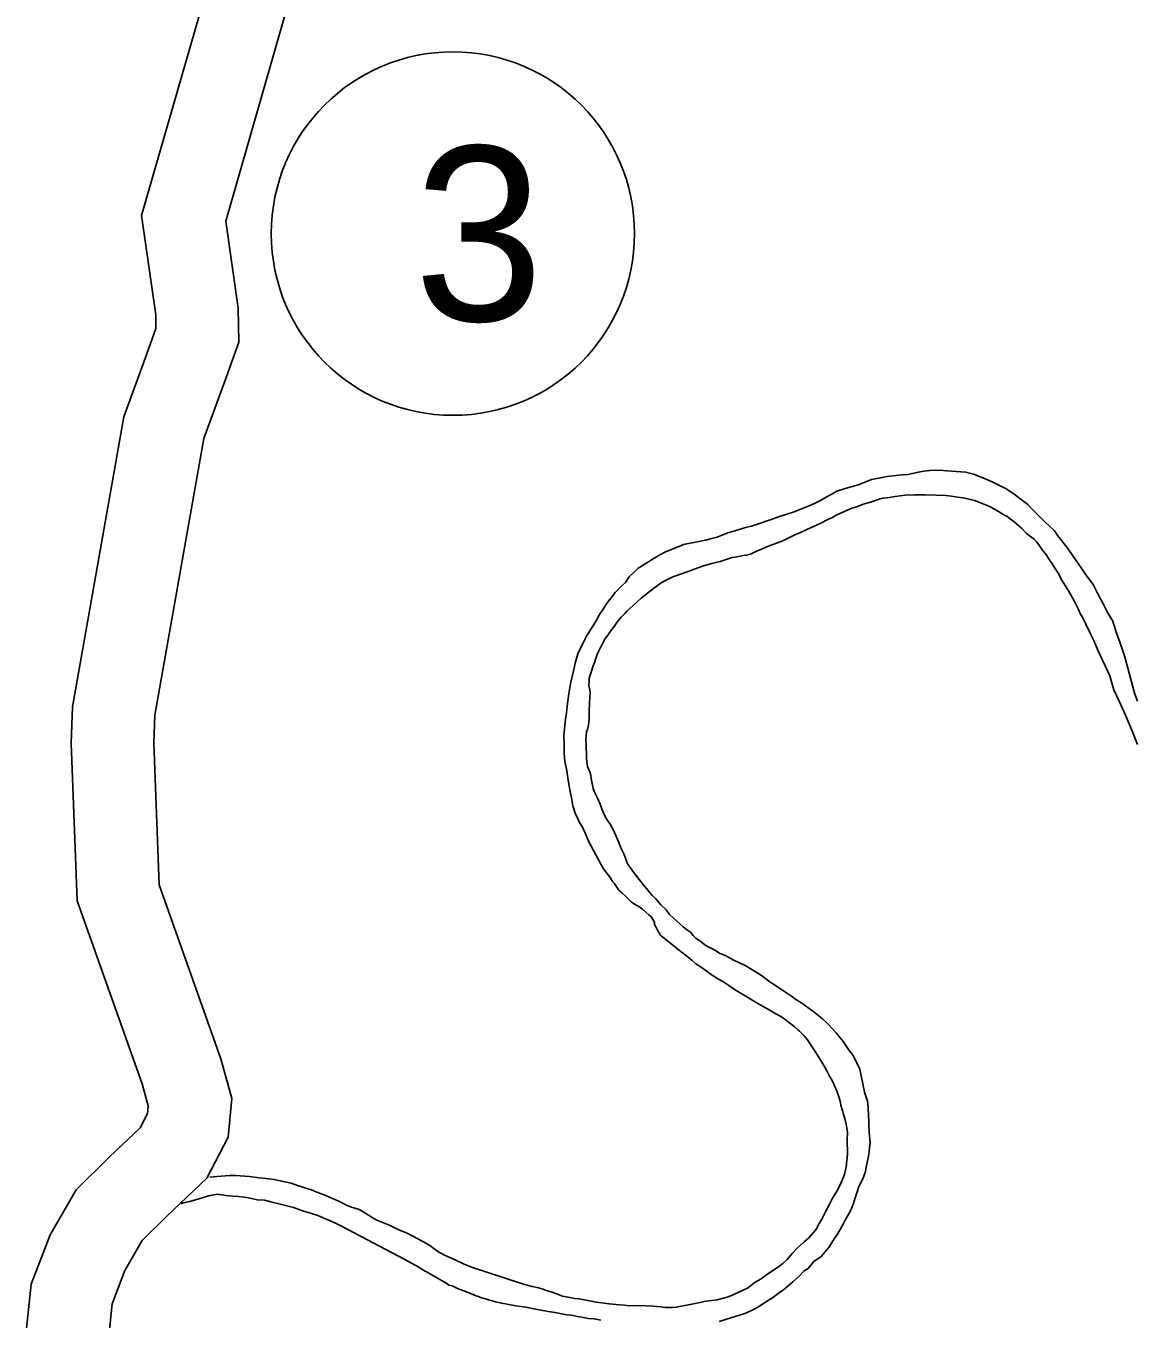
# Model space of a CAD drawing. Extents: x -939622 to -934222, y 1383701 to 1385301.
# Drawn here: x -935710.89 to -935698.78, y 1384477.66 to 1384491.75 of the extents above; entities that cross this region are included whole.
import ezdxf

# ---------------------------------------------------------------- set-up
doc = ezdxf.new("R2010")
doc.units = 0
for name, color, linetype in [('Level 10', 7, 'Continuous'), ('Level 27', 7, 'Continuous'), ('Level 9', 7, 'Continuous')]:
    doc.layers.add(name, color=color, linetype=linetype)

msp = doc.modelspace()

# ---------------------------------------------------------------- linework, layer by layer
at = {"layer": 'Level 10'}
for points in [[(-935710.889, 1384477.487), (-935710.831, 1384478.039), (-935710.623, 1384478.578), (-935710.341, 1384479.068), (-935709.978, 1384479.429), (-935709.643, 1384479.745), (-935709.563, 1384479.9), (-935709.555, 1384479.985), (-935709.621, 1384480.223), (-935710.329, 1384482.218), (-935710.393, 1384483.934), (-935710.382, 1384484.332), (-935709.819, 1384487.491), (-935709.57, 1384488.176), (-935709.47, 1384488.453), (-935709.473, 1384488.601), (-935709.628, 1384489.685), (-935708.898, 1384492.217)], [(-935709.982, 1384477.508), (-935709.948, 1384477.826), (-935709.809, 1384478.189), (-935709.621, 1384478.515), (-935709.352, 1384478.783), (-935708.914, 1384479.196), (-935708.684, 1384479.641), (-935708.643, 1384480.064), (-935708.762, 1384480.494), (-935709.435, 1384482.39), (-935709.492, 1384483.939), (-935709.484, 1384484.24), (-935708.947, 1384487.256), (-935708.724, 1384487.869), (-935708.566, 1384488.304), (-935708.574, 1384488.674), (-935708.709, 1384489.621), (-935708.042, 1384491.938)]]:
    msp.add_lwpolyline(points, dxfattribs=at)
at = {"layer": 'Level 27'}
msp.add_circle((-935706.233, 1384489.487), 1.98, dxfattribs=at)
at = {"layer": 'Level 9'}
for points in [[(-935698.769, 1384484.391), (-935698.798, 1384484.468), (-935698.911, 1384484.886), (-935698.934, 1384484.951), (-935698.964, 1384485.037), (-935699, 1384485.132), (-935699.021, 1384485.207), (-935699.044, 1384485.27), (-935699.085, 1384485.34), (-935699.114, 1384485.394), (-935699.149, 1384485.462), (-935699.194, 1384485.548), (-935699.223, 1384485.607), (-935699.255, 1384485.663), (-935699.321, 1384485.754), (-935699.371, 1384485.825), (-935699.425, 1384485.904), (-935699.541, 1384486.072), (-935699.638, 1384486.195), (-935699.676, 1384486.248), (-935699.784, 1384486.35), (-935699.849, 1384486.414), (-935699.908, 1384486.472), (-935699.967, 1384486.537), (-935700.038, 1384486.591), (-935700.115, 1384486.649), (-935700.194, 1384486.704), (-935700.353, 1384486.783), (-935700.438, 1384486.819), (-935700.559, 1384486.866), (-935700.644, 1384486.888), (-935700.848, 1384486.902), (-935700.926, 1384486.909), (-935701.034, 1384486.905), (-935701.1, 1384486.9), (-935701.159, 1384486.889), (-935701.275, 1384486.864), (-935701.332, 1384486.859), (-935701.404, 1384486.851), (-935701.499, 1384486.839), (-935701.553, 1384486.828), (-935701.669, 1384486.809), (-935701.805, 1384486.754), (-935701.853, 1384486.737), (-935701.956, 1384486.71), (-935702.048, 1384486.679), (-935702.09, 1384486.657), (-935702.157, 1384486.619), (-935702.24, 1384486.571), (-935702.299, 1384486.542), (-935702.384, 1384486.506), (-935702.523, 1384486.453), (-935702.683, 1384486.4), (-935702.743, 1384486.38), (-935702.784, 1384486.364), (-935702.891, 1384486.33), (-935702.977, 1384486.3), (-935703.042, 1384486.283), (-935703.161, 1384486.249), (-935703.235, 1384486.225), (-935703.353, 1384486.18), (-935703.41, 1384486.166), (-935703.478, 1384486.145), (-935703.552, 1384486.131), (-935703.719, 1384486.098), (-935703.728, 1384486.095), (-935703.787, 1384486.072), (-935703.923, 1384486.016), (-935703.979, 1384485.988), (-935704.067, 1384485.931), (-935704.111, 1384485.905), (-935704.214, 1384485.841), (-935704.255, 1384485.801), (-935704.313, 1384485.748), (-935704.353, 1384485.686), (-935704.385, 1384485.655), (-935704.463, 1384485.578), (-935704.509, 1384485.519), (-935704.552, 1384485.463), (-935704.595, 1384485.396), (-935704.635, 1384485.337), (-935704.669, 1384485.276), (-935704.708, 1384485.211), (-935704.777, 1384485.101), (-935704.81, 1384485.037), (-935704.872, 1384484.908), (-935704.902, 1384484.805)], [(-935698.771, 1384483.921), (-935698.83, 1384484.076), (-935698.899, 1384484.239), (-935698.97, 1384484.393), (-935699.028, 1384484.515), (-935699.072, 1384484.67), (-935699.204, 1384484.948), (-935699.246, 1384485.052), (-935699.285, 1384485.132), (-935699.333, 1384485.233), (-935699.365, 1384485.301), (-935699.394, 1384485.348), (-935699.413, 1384485.39), (-935699.461, 1384485.485), (-935699.522, 1384485.594), (-935699.595, 1384485.712), (-935699.636, 1384485.786), (-935699.674, 1384485.848), (-935699.7, 1384485.889), (-935699.725, 1384485.924), (-935699.763, 1384485.983), (-935699.804, 1384486.036), (-935699.829, 1384486.069), (-935699.869, 1384486.124), (-935699.897, 1384486.157), (-935699.922, 1384486.174), (-935699.98, 1384486.22), (-935700.036, 1384486.276), (-935700.089, 1384486.325), (-935700.116, 1384486.345), (-935700.157, 1384486.38), (-935700.196, 1384486.409), (-935700.227, 1384486.423), (-935700.285, 1384486.46), (-935700.328, 1384486.486), (-935700.389, 1384486.517), (-935700.498, 1384486.561), (-935700.544, 1384486.578), (-935700.607, 1384486.594), (-935700.671, 1384486.607), (-935700.734, 1384486.617), (-935700.797, 1384486.627), (-935700.86, 1384486.634), (-935700.965, 1384486.637), (-935701.088, 1384486.639), (-935701.196, 1384486.641), (-935701.301, 1384486.638), (-935701.411, 1384486.622), (-935701.477, 1384486.611), (-935701.54, 1384486.606), (-935701.566, 1384486.599), (-935701.679, 1384486.559), (-935701.762, 1384486.538), (-935701.83, 1384486.509), (-935701.883, 1384486.495), (-935701.957, 1384486.463)], [(-935701.957, 1384486.463), (-935702.049, 1384486.424), (-935702.096, 1384486.392), (-935702.137, 1384486.376), (-935702.231, 1384486.327), (-935702.293, 1384486.301), (-935702.376, 1384486.262), (-935702.45, 1384486.227), (-935702.497, 1384486.207), (-935702.55, 1384486.182), (-935702.609, 1384486.153), (-935702.656, 1384486.133), (-935702.784, 1384486.084), (-935702.869, 1384486.048), (-935702.937, 1384486.018), (-935702.99, 1384485.996), (-935703.005, 1384485.989), (-935703.032, 1384485.982), (-935703.068, 1384485.978), (-935703.101, 1384485.974), (-935703.157, 1384485.963), (-935703.187, 1384485.959), (-935703.32, 1384485.916), (-935703.368, 1384485.902), (-935703.41, 1384485.892), (-935703.475, 1384485.875), (-935703.513, 1384485.864), (-935703.602, 1384485.831), (-935703.658, 1384485.808), (-935703.774, 1384485.769), (-935703.842, 1384485.745), (-935703.916, 1384485.707), (-935703.963, 1384485.681), (-935704.016, 1384485.643), (-935704.062, 1384485.609), (-935704.112, 1384485.571), (-935704.182, 1384485.514), (-935704.269, 1384485.436), (-935704.333, 1384485.377), (-935704.359, 1384485.346), (-935704.397, 1384485.309), (-935704.446, 1384485.25), (-935704.483, 1384485.195), (-935704.515, 1384485.155), (-935704.552, 1384485.102), (-935704.575, 1384485.077), (-935704.603, 1384485.019), (-935704.623, 1384484.979), (-935704.645, 1384484.934), (-935704.662, 1384484.9), (-935704.686, 1384484.824), (-935704.708, 1384484.766), (-935704.722, 1384484.72), (-935704.746, 1384484.644), (-935704.748, 1384484.614), (-935704.75, 1384484.563), (-935704.742, 1384484.512), (-935704.738, 1384484.488), (-935704.739, 1384484.431), (-935704.743, 1384484.371), (-935704.746, 1384484.283), (-935704.748, 1384484.238), (-935704.746, 1384484.199), (-935704.756, 1384484.132), (-935704.767, 1384484.084), (-935704.775, 1384484.057), (-935704.779, 1384484.014), (-935704.784, 1384483.972), (-935704.782, 1384483.921), (-935704.777, 1384483.777), (-935704.773, 1384483.729), (-935704.765, 1384483.681), (-935704.742, 1384483.624), (-935704.729, 1384483.586), (-935704.725, 1384483.55), (-935704.703, 1384483.442), (-935704.687, 1384483.394), (-935704.655, 1384483.329), (-935704.629, 1384483.27), (-935704.606, 1384483.21), (-935704.583, 1384483.157), (-935704.554, 1384483.104), (-935704.519, 1384483.054), (-935704.481, 1384482.986), (-935704.446, 1384482.903), (-935704.426, 1384482.852), (-935704.403, 1384482.796), (-935704.371, 1384482.73), (-935704.351, 1384482.683), (-935704.332, 1384482.629), (-935704.309, 1384482.591), (-935704.275, 1384482.544), (-935704.24, 1384482.497), (-935704.187, 1384482.432), (-935704.149, 1384482.379), (-935704.124, 1384482.35), (-935704.062, 1384482.274), (-935704.025, 1384482.242), (-935703.966, 1384482.175), (-935703.91, 1384482.119), (-935703.875, 1384482.072)], [(-935704.902, 1384484.805), (-935704.914, 1384484.738), (-935704.946, 1384484.599), (-935704.961, 1384484.52), (-935704.973, 1384484.447), (-935704.983, 1384484.366), (-935704.994, 1384484.266), (-935705.004, 1384484.197), (-935705.025, 1384484.018), (-935705.022, 1384483.91), (-935705.019, 1384483.823), (-935705.013, 1384483.739), (-935704.991, 1384483.634), (-935704.98, 1384483.559), (-935704.965, 1384483.466), (-935704.954, 1384483.41), (-935704.94, 1384483.338), (-935704.925, 1384483.251), (-935704.895, 1384483.162), (-935704.875, 1384483.12), (-935704.856, 1384483.079), (-935704.818, 1384483.011), (-935704.792, 1384482.954), (-935704.769, 1384482.904), (-935704.75, 1384482.86), (-935704.648, 1384482.67), (-935704.59, 1384482.567), (-935704.518, 1384482.473), (-935704.505, 1384482.446), (-935704.493, 1384482.428), (-935704.474, 1384482.408), (-935704.424, 1384482.334), (-935704.396, 1384482.308), (-935704.346, 1384482.259), (-935704.315, 1384482.23), (-935704.29, 1384482.206), (-935704.269, 1384482.192), (-935704.241, 1384482.172), (-935704.217, 1384482.161), (-935704.168, 1384482.126), (-935704.131, 1384482.094), (-935704.097, 1384482.065), (-935704.069, 1384482.039), (-935704.053, 1384482.012), (-935704.037, 1384481.98), (-935704.034, 1384481.959), (-935704.021, 1384481.935), (-935704.011, 1384481.911), (-935703.973, 1384481.846), (-935703.963, 1384481.835), (-935703.766, 1384481.679), (-935703.73, 1384481.65), (-935703.668, 1384481.604), (-935703.625, 1384481.566), (-935703.585, 1384481.531), (-935703.514, 1384481.488), (-935703.471, 1384481.454), (-935703.428, 1384481.422), (-935703.379, 1384481.39), (-935703.336, 1384481.362), (-935703.291, 1384481.339), (-935703.226, 1384481.293), (-935703.165, 1384481.25), (-935703.107, 1384481.219), (-935703.03, 1384481.17), (-935702.963, 1384481.13), (-935702.926, 1384481.11), (-935702.85, 1384481.067), (-935702.786, 1384481.03), (-935702.713, 1384480.985), (-935702.664, 1384480.959), (-935702.639, 1384480.945), (-935702.593, 1384480.91), (-935702.513, 1384480.847), (-935702.47, 1384480.809), (-935702.455, 1384480.797), (-935702.402, 1384480.745), (-935702.367, 1384480.701), (-935702.307, 1384480.607), (-935702.285, 1384480.574), (-935702.251, 1384480.524), (-935702.178, 1384480.406), (-935702.155, 1384480.365), (-935702.127, 1384480.305), (-935702.104, 1384480.267), (-935702.079, 1384480.22), (-935702.046, 1384480.143), (-935702.023, 1384480.071), (-935702.009, 1384480.02), (-935702.005, 1384479.99), (-935701.995, 1384479.955), (-935701.982, 1384479.922), (-935701.975, 1384479.889), (-935701.961, 1384479.847), (-935701.947, 1384479.782), (-935701.932, 1384479.698), (-935701.932, 1384479.683), (-935701.936, 1384479.616), (-935701.934, 1384479.553), (-935701.932, 1384479.517), (-935701.931, 1384479.469)], [(-935703.875, 1384482.072), (-935703.823, 1384482.026), (-935703.764, 1384481.971), (-935703.724, 1384481.933), (-935703.687, 1384481.904), (-935703.644, 1384481.875), (-935703.613, 1384481.84), (-935703.585, 1384481.811), (-935703.548, 1384481.785), (-935703.527, 1384481.771), (-935703.487, 1384481.739), (-935703.45, 1384481.716), (-935703.41, 1384481.696), (-935703.377, 1384481.679), (-935703.328, 1384481.648), (-935703.258, 1384481.617), (-935703.169, 1384481.569), (-935703.039, 1384481.51), (-935702.87, 1384481.404), (-935702.778, 1384481.335), (-935702.723, 1384481.3), (-935702.652, 1384481.251), (-935702.542, 1384481.177), (-935702.496, 1384481.142), (-935702.441, 1384481.111), (-935702.3, 1384481.007), (-935702.204, 1384480.932), (-935702.149, 1384480.88), (-935702.087, 1384480.815), (-935702.055, 1384480.78), (-935701.98, 1384480.683), (-935701.927, 1384480.607), (-935701.867, 1384480.525), (-935701.796, 1384480.382), (-935701.746, 1384480.131), (-935701.713, 1384480.033), (-935701.705, 1384479.967), (-935701.702, 1384479.88), (-935701.7, 1384479.814), (-935701.698, 1384479.763), (-935701.696, 1384479.706), (-935701.691, 1384479.652), (-935701.686, 1384479.585), (-935701.69, 1384479.531), (-935701.695, 1384479.486), (-935701.7, 1384479.456), (-935701.71, 1384479.398), (-935701.728, 1384479.319), (-935701.735, 1384479.268), (-935701.757, 1384479.207), (-935701.794, 1384479.131), (-935701.808, 1384479.103), (-935701.827, 1384479.045), (-935701.843, 1384478.993), (-935701.862, 1384478.933), (-935701.881, 1384478.884), (-935701.898, 1384478.838), (-935701.912, 1384478.814), (-935701.957, 1384478.737), (-935701.974, 1384478.703), (-935702.011, 1384478.636), (-935702.042, 1384478.587), (-935702.076, 1384478.534), (-935702.136, 1384478.439), (-935702.22, 1384478.343), (-935702.299, 1384478.286), (-935702.362, 1384478.212), (-935702.403, 1384478.184), (-935702.467, 1384478.121), (-935702.528, 1384478.065), (-935702.581, 1384478.018), (-935702.624, 1384477.984), (-935702.677, 1384477.946), (-935702.703, 1384477.927), (-935702.75, 1384477.892), (-935702.832, 1384477.839), (-935702.903, 1384477.794), (-935702.95, 1384477.769), (-935703.038, 1384477.724), (-935703.329, 1384477.633)], [(-935701.931, 1384479.469), (-935701.935, 1384479.415), (-935701.942, 1384479.357), (-935701.942, 1384479.342), (-935701.955, 1384479.282), (-935701.965, 1384479.236), (-935701.998, 1384479.157), (-935702.023, 1384479.102), (-935702.052, 1384479.047), (-935702.094, 1384478.979), (-935702.131, 1384478.903), (-935702.167, 1384478.835), (-935702.212, 1384478.75), (-935702.241, 1384478.701), (-935702.278, 1384478.633), (-935702.358, 1384478.543), (-935702.405, 1384478.5), (-935702.481, 1384478.431), (-935702.536, 1384478.375), (-935702.59, 1384478.31), (-935702.637, 1384478.266), (-935702.695, 1384478.222), (-935702.745, 1384478.188), (-935702.813, 1384478.143), (-935702.874, 1384478.099), (-935702.939, 1384478.061), (-935703.02, 1384477.998), (-935703.109, 1384477.956), (-935703.171, 1384477.927), (-935703.233, 1384477.904), (-935703.283, 1384477.887), (-935703.352, 1384477.87), (-935703.414, 1384477.862), (-935703.477, 1384477.854), (-935703.54, 1384477.84), (-935703.611, 1384477.825), (-935703.703, 1384477.807), (-935703.745, 1384477.8), (-935703.796, 1384477.789), (-935703.843, 1384477.785), (-935703.918, 1384477.788), (-935703.97, 1384477.793), (-935704.051, 1384477.802), (-935704.213, 1384477.809), (-935704.309, 1384477.806), (-935704.363, 1384477.81), (-935704.417, 1384477.814), (-935704.528, 1384477.826), (-935704.615, 1384477.838), (-935704.672, 1384477.845), (-935704.781, 1384477.865), (-935704.859, 1384477.881), (-935704.905, 1384477.886), (-935704.977, 1384477.898), (-935705.037, 1384477.911), (-935705.092, 1384477.931), (-935705.152, 1384477.953), (-935705.204, 1384477.969), (-935705.249, 1384477.986), (-935705.301, 1384477.999), (-935705.37, 1384478.015), (-935705.425, 1384478.028), (-935705.476, 1384478.044), (-935706.018, 1384478.222), (-935706.11, 1384478.259), (-935706.207, 1384478.304), (-935706.326, 1384478.357), (-935706.399, 1384478.397), (-935706.485, 1384478.46), (-935706.555, 1384478.503), (-935706.671, 1384478.562), (-935706.732, 1384478.596), (-935706.814, 1384478.63), (-935706.918, 1384478.678), (-935707.064, 1384478.739), (-935707.112, 1384478.765), (-935707.223, 1384478.836), (-935707.256, 1384478.853), (-935707.35, 1384478.883), (-935707.402, 1384478.906), (-935707.469, 1384478.94), (-935707.63, 1384479.01), (-935707.718, 1384479.043), (-935707.773, 1384479.068), (-935707.8, 1384479.076), (-935707.927, 1384479.117), (-935707.997, 1384479.142), (-935708.115, 1384479.168), (-935708.181, 1384479.181), (-935708.274, 1384479.19), (-935708.346, 1384479.2), (-935708.449, 1384479.215), (-935708.605, 1384479.225), (-935708.668, 1384479.226), (-935708.802, 1384479.212), (-935708.884, 1384479.206)], [(-935704.693, 1384477.661), (-935704.756, 1384477.668), (-935704.871, 1384477.688), (-935704.943, 1384477.701), (-935704.992, 1384477.708), (-935705.049, 1384477.718), (-935705.118, 1384477.731), (-935705.193, 1384477.744), (-935705.29, 1384477.762), (-935705.35, 1384477.772), (-935705.438, 1384477.79), (-935705.546, 1384477.804), (-935705.64, 1384477.822), (-935705.7, 1384477.833), (-935705.769, 1384477.848), (-935705.815, 1384477.862), (-935705.881, 1384477.881), (-935705.927, 1384477.894), (-935705.999, 1384477.922), (-935706.066, 1384477.95), (-935706.182, 1384477.994), (-935706.243, 1384478.023), (-935706.273, 1384478.031), (-935706.325, 1384478.062), (-935706.401, 1384478.105), (-935706.49, 1384478.156), (-935706.56, 1384478.196), (-935706.63, 1384478.239), (-935706.691, 1384478.273), (-935706.804, 1384478.335), (-935706.835, 1384478.349), (-935707.442, 1384478.67), (-935707.512, 1384478.706), (-935707.57, 1384478.732), (-935707.649, 1384478.762), (-935707.706, 1384478.787), (-935707.785, 1384478.815), (-935707.861, 1384478.837), (-935707.903, 1384478.85), (-935707.97, 1384478.875), (-935708.015, 1384478.886), (-935708.058, 1384478.896), (-935708.145, 1384478.921), (-935708.218, 1384478.939), (-935708.287, 1384478.955), (-935708.368, 1384478.961), (-935708.462, 1384478.98), (-935708.507, 1384478.987), (-935708.57, 1384478.994), (-935708.63, 1384478.998), (-935708.709, 1384479.005), (-935708.799, 1384479.02), (-935708.897, 1384479.004), (-935708.977, 1384478.978), (-935709.04, 1384478.958), (-935709.102, 1384478.941), (-935709.173, 1384478.926), (-935709.194, 1384478.916)], [(-935704.621, 1384477.648), (-935704.693, 1384477.661)]]:
    msp.add_lwpolyline(points, dxfattribs=at)

# ---------------------------------------------------------------- texts
at = {"layer": 'Level 27'}
msp.add_text('3', height=1.901, dxfattribs=at).set_placement((-935706.658, 1384488.537))

doc.saveas('drawing.dxf')
